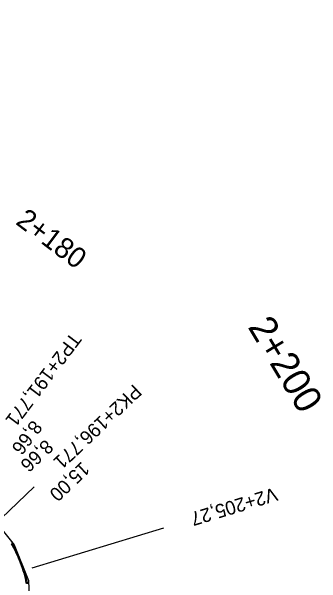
# Model space of a CAD drawing. Extents: x -636600 to -628587, y -1090963 to -1085869.
# Drawn here: x -633177.5 to -633132.4, y -1089595.7 to -1089512.4 of the extents above; entities that cross this region are included whole.
import ezdxf

# ---------------------------------------------------------------- set-up
doc = ezdxf.new("R2010")
doc.units = 0
for name, color, linetype in [('01_PARCELY_NÁVRH_PC', 7, 'Continuous'), ('HEKTOMETRY100', 7, 'Continuous'), ('HEKTOMETRY20', 7, 'Continuous'), ('HL_BODY', 7, 'Continuous'), ('POLOMERY', 7, 'Continuous'), ('situace_těleso', 7, 'Continuous'), ('situace_vozovka', 7, 'Continuous'), ('VRCHOLY', 7, 'Continuous')]:
    doc.layers.add(name, color=color, linetype=linetype)

msp = doc.modelspace()

# ---------------------------------------------------------------- linework, layer by layer
at = {"layer": '01_PARCELY_NÁVRH_PC'}
msp.add_lwpolyline([(-633180.925, -1089597.034), (-633182.199, -1089593.249), (-633185.119, -1089589.701), (-633220.14, -1089563.229), (-633227.134, -1089555.754), (-633244.613, -1089533.702), (-633252.932, -1089524.227), (-633256.881, -1089521.103), (-633261.581, -1089520.644), (-633265.975, -1089521.386), (-633268.353, -1089523.046), (-633267.58, -1089520.65), (-633271.333, -1089514.733), (-633262.987, -1089512.402), (-633256.045, -1089513.702), (-633250.458, -1089516.735), (-633231.761, -1089540.905), (-633219.572, -1089554.826), (-633205.586, -1089567.001), (-633180.375, -1089585.965), (-633177.07, -1089590.036), (-633175.018, -1089595.232), (-633174.779, -1089601.292)], dxfattribs=at)
at = {"layer": 'HL_BODY'}
msp.add_lwpolyline([(-633181.427, -1089588.504), (-633174.166, -1089581.628)], dxfattribs=at)
at = {"layer": 'POLOMERY'}
msp.add_lwpolyline([(-633181.427, -1089588.504), (-633174.166, -1089581.628)], dxfattribs=at)
at = {"layer": 'situace_těleso'}
msp.add_lwpolyline([(-633177.489, -1089589.737), (-633177.429, -1089589.834), (-633177.281, -1089590.082), (-633177.08, -1089590.432), (-633176.888, -1089590.786), (-633176.704, -1089591.145), (-633176.527, -1089591.508), (-633176.359, -1089591.875), (-633176.2, -1089592.246), (-633176.049, -1089592.62), (-633175.908, -1089592.998), (-633175.775, -1089593.38), (-633175.651, -1089593.764), (-633175.537, -1089594.151), (-633175.431, -1089594.541), (-633175.335, -1089594.934), (-633175.277, -1089595.193), (-633175.248, -1089595.328), (-633175.17, -1089595.725)], dxfattribs=at)
at = {"layer": 'situace_vozovka'}
msp.add_lwpolyline([(-633177.548, -1089589.906), (-633177.402, -1089590.153), (-633177.206, -1089590.501), (-633177.017, -1089590.853), (-633176.836, -1089591.21), (-633176.664, -1089591.571), (-633176.5, -1089591.936), (-633176.345, -1089592.305), (-633176.198, -1089592.677), (-633176.06, -1089593.052), (-633175.931, -1089593.431), (-633175.81, -1089593.812), (-633175.699, -1089594.196), (-633175.596, -1089594.583), (-633175.502, -1089594.972), (-633175.446, -1089595.229), (-633175.418, -1089595.363), (-633175.342, -1089595.756)], dxfattribs=at)
at = {"layer": 'VRCHOLY'}
msp.add_lwpolyline([(-633174.465, -1089593.404), (-633155.326, -1089587.601)], dxfattribs=at)

# ---------------------------------------------------------------- texts
at = {"layer": 'HEKTOMETRY100'}
msp.add_text('2+200', height=4, rotation=301.10401, dxfattribs=at).set_placement((-633143.167, -1089558.33))
at = {"layer": 'HEKTOMETRY20'}
msp.add_text('2+180', height=3, rotation=322.98848, dxfattribs=at).set_placement((-633177.019, -1089543.265))
at = {"layer": 'HL_BODY'}
for s, rotation, p in [('TP2+191,771', 232.98848, (-633168.756, -1089558.973)), ('PK2+196,771', 223.43919, (-633159.715, -1089566.566))]:
    msp.add_text(s, height=2, rotation=rotation, dxfattribs=at).set_placement(p)
at = {"layer": 'POLOMERY'}
for s, rotation, p in [('8,66', 232.98848, (-633174.433, -1089571.775)), ('8,66', 223.43919, (-633172.559, -1089574.598)), ('15,00', 223.43919, (-633167.258, -1089577.841))]:
    msp.add_text(s, height=2, rotation=rotation, dxfattribs=at).set_placement(p)
at = {"layer": 'VRCHOLY'}
msp.add_text('V2+205,27', height=2, rotation=196.86739, dxfattribs=at).set_placement((-633139.145, -1089581.65))

doc.saveas('drawing.dxf')
